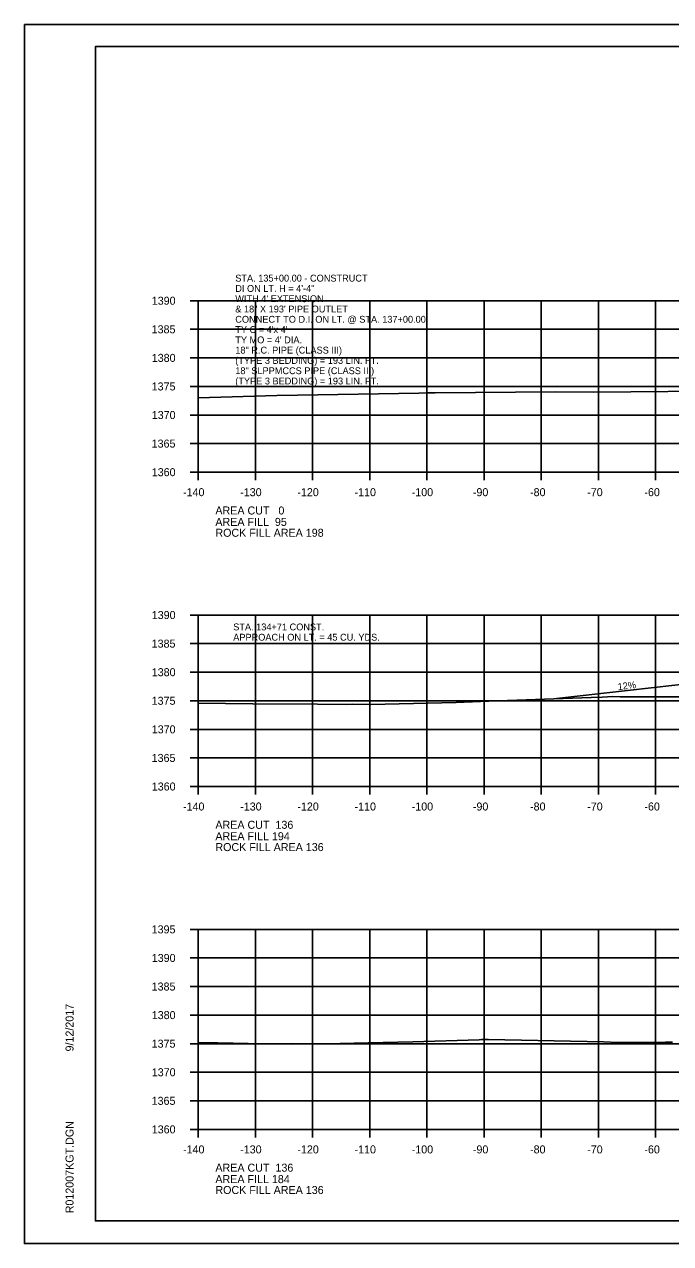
# Model space of a CAD drawing. Extents: x 1374311 to 1383814, y 384102 to 406278.
# Drawn here: x 1381458.2 to 1381571.3, y 387951.3 to 388164.7 of the extents above; entities that cross this region are included whole.
import ezdxf

# ---------------------------------------------------------------- set-up
doc = ezdxf.new("R2010")
doc.units = 0
for name, color, linetype in [('R_Axis', 7, 'Continuous'), ('R_Axis Annot', 7, 'Continuous'), ('R_Border', 7, 'Continuous'), ('R_Border Notes', 7, 'Continuous'), ('R_Exist Surface', 7, 'Continuous'), ('R_Grid', 7, 'Continuous'), ('R_No Plot', 7, 'Continuous'), ('R_Water', 7, 'Continuous'), ('R_Water Annot', 7, 'Continuous')]:
    doc.layers.add(name, color=color, linetype=linetype)

msp = doc.modelspace()

# ---------------------------------------------------------------- linework, layer by layer
at = {"layer": 'R_Axis'}
for p, q in [((1381487.26, 388116.33), (1381488.66, 388116.33)), ((1381488.66, 388086.33), (1381488.66, 388116.33)), ((1381487.26, 388111.33), (1381488.66, 388111.33)), ((1381487.26, 388106.33), (1381488.66, 388106.33)), ((1381487.26, 388101.33), (1381488.66, 388101.33)), ((1381487.26, 388096.33), (1381488.66, 388096.33)), ((1381487.26, 388091.33), (1381488.66, 388091.33)), ((1381487.26, 388086.33), (1381488.66, 388086.33)), ((1381488.66, 388086.33), (1381768.66, 388086.33)), ((1381488.66, 388084.93), (1381488.66, 388086.33)), ((1381498.66, 388084.93), (1381498.66, 388086.33)), ((1381508.66, 388084.93), (1381508.66, 388086.33)), ((1381518.66, 388084.93), (1381518.66, 388086.33)), ((1381528.66, 388084.93), (1381528.66, 388086.33)), ((1381538.66, 388084.93), (1381538.66, 388086.33)), ((1381548.66, 388084.93), (1381548.66, 388086.33)), ((1381558.66, 388084.93), (1381558.66, 388086.33)), ((1381568.66, 388084.93), (1381568.66, 388086.33)), ((1381487.26, 388061.33), (1381488.66, 388061.33)), ((1381488.66, 388031.33), (1381488.66, 388061.33)), ((1381487.26, 388056.33), (1381488.66, 388056.33)), ((1381487.26, 388051.33), (1381488.66, 388051.33)), ((1381487.26, 388046.33), (1381488.66, 388046.33)), ((1381487.26, 388041.33), (1381488.66, 388041.33)), ((1381487.26, 388036.33), (1381488.66, 388036.33)), ((1381487.26, 388031.33), (1381488.66, 388031.33)), ((1381488.66, 388031.33), (1381768.66, 388031.33)), ((1381488.66, 388029.93), (1381488.66, 388031.33)), ((1381498.66, 388029.93), (1381498.66, 388031.33)), ((1381508.66, 388029.93), (1381508.66, 388031.33)), ((1381518.66, 388029.93), (1381518.66, 388031.33)), ((1381528.66, 388029.93), (1381528.66, 388031.33)), ((1381538.66, 388029.93), (1381538.66, 388031.33)), ((1381548.66, 388029.93), (1381548.66, 388031.33)), ((1381558.66, 388029.93), (1381558.66, 388031.33)), ((1381568.66, 388029.93), (1381568.66, 388031.33)), ((1381487.26, 388006.33), (1381488.66, 388006.33)), ((1381488.66, 387971.33), (1381488.66, 388006.33)), ((1381487.26, 388001.33), (1381488.66, 388001.33)), ((1381487.26, 387996.33), (1381488.66, 387996.33)), ((1381487.26, 387991.33), (1381488.66, 387991.33)), ((1381487.26, 387986.33), (1381488.66, 387986.33)), ((1381487.26, 387981.33), (1381488.66, 387981.33)), ((1381487.26, 387976.33), (1381488.66, 387976.33)), ((1381487.26, 387971.33), (1381488.66, 387971.33)), ((1381488.66, 387971.33), (1381768.66, 387971.33)), ((1381488.66, 387969.93), (1381488.66, 387971.33)), ((1381498.66, 387969.93), (1381498.66, 387971.33)), ((1381508.66, 387969.93), (1381508.66, 387971.33)), ((1381518.66, 387969.93), (1381518.66, 387971.33)), ((1381528.66, 387969.93), (1381528.66, 387971.33)), ((1381538.66, 387969.93), (1381538.66, 387971.33)), ((1381548.66, 387969.93), (1381548.66, 387971.33)), ((1381558.66, 387969.93), (1381558.66, 387971.33)), ((1381568.66, 387969.93), (1381568.66, 387971.33))]:
    msp.add_line(p, q, dxfattribs=at)
at = {"layer": 'R_Border'}
for p, q in [((1381470.66, 388160.79), (1381786.84, 388160.79)), ((1381470.66, 387955.33), (1381470.66, 388160.79)), ((1381470.66, 387955.33), (1381470.66, 387955.33)), ((1381786.84, 387955.33), (1381470.66, 387955.33))]:
    msp.add_line(p, q, dxfattribs=at)
at = {"layer": 'R_Exist Surface'}
for points in [[(1381488.66, 388099.35), (1381492.62, 388099.45), (1381502.38, 388099.73), (1381506.01, 388099.83), (1381527.22, 388100.18), (1381528.69, 388100.2), (1381530.08, 388100.2), (1381551.2, 388100.37), (1381557.88, 388100.35), (1381583.81, 388100.57)], [(1381488.66, 388045.9), (1381498.2, 388045.77), (1381509.5, 388045.74), (1381514.53, 388045.69), (1381515.73, 388045.72), (1381518.85, 388045.69), (1381533.75, 388046.02), (1381539.49, 388046.24), (1381557.41, 388046.93), (1381559.29, 388046.99), (1381561.16, 388047.05), (1381562.44, 388047.03), (1381576.4, 388047)], [(1381488.66, 387986.55), (1381492.06, 387986.45), (1381500.05, 387986.33), (1381504.91, 387986.26), (1381513.46, 387986.36), (1381518.41, 387986.49), (1381526.22, 387986.63), (1381537.8, 387987.01), (1381538.21, 387987.04), (1381538.53, 387987.04), (1381539.42, 387987.05), (1381559.56, 387986.63), (1381562.05, 387986.55), (1381570.41, 387986.58), (1381571.63, 387986.57)]]:
    msp.add_lwpolyline(points, dxfattribs=at)
at = {"layer": 'R_Grid'}
for p, q in [((1381488.66, 388116.33), (1381768.66, 388116.33)), ((1381488.66, 388086.33), (1381488.66, 388116.33)), ((1381498.66, 388086.33), (1381498.66, 388116.33)), ((1381508.66, 388086.33), (1381508.66, 388116.33)), ((1381518.66, 388086.33), (1381518.66, 388116.33)), ((1381528.66, 388086.33), (1381528.66, 388116.33)), ((1381538.66, 388086.33), (1381538.66, 388116.33)), ((1381548.66, 388086.33), (1381548.66, 388116.33)), ((1381558.66, 388086.33), (1381558.66, 388116.33)), ((1381568.66, 388086.33), (1381568.66, 388116.33)), ((1381488.66, 388111.33), (1381768.66, 388111.33)), ((1381488.66, 388106.33), (1381768.66, 388106.33)), ((1381488.66, 388101.33), (1381768.66, 388101.33)), ((1381488.66, 388096.33), (1381768.66, 388096.33)), ((1381488.66, 388091.33), (1381768.66, 388091.33)), ((1381488.66, 388086.33), (1381768.66, 388086.33)), ((1381488.66, 388061.33), (1381768.66, 388061.33)), ((1381488.66, 388031.33), (1381488.66, 388061.33)), ((1381498.66, 388031.33), (1381498.66, 388061.33)), ((1381508.66, 388031.33), (1381508.66, 388061.33)), ((1381518.66, 388031.33), (1381518.66, 388061.33)), ((1381528.66, 388031.33), (1381528.66, 388061.33)), ((1381538.66, 388031.33), (1381538.66, 388061.33)), ((1381548.66, 388031.33), (1381548.66, 388061.33)), ((1381558.66, 388031.33), (1381558.66, 388061.33)), ((1381568.66, 388031.33), (1381568.66, 388061.33)), ((1381488.66, 388056.33), (1381768.66, 388056.33)), ((1381488.66, 388051.33), (1381768.66, 388051.33)), ((1381488.66, 388046.33), (1381768.66, 388046.33)), ((1381488.66, 388041.33), (1381768.66, 388041.33)), ((1381488.66, 388036.33), (1381768.66, 388036.33)), ((1381488.66, 388031.33), (1381768.66, 388031.33)), ((1381488.66, 388006.33), (1381768.66, 388006.33)), ((1381488.66, 387971.33), (1381488.66, 388006.33)), ((1381498.66, 387971.33), (1381498.66, 388006.33)), ((1381508.66, 387971.33), (1381508.66, 388006.33)), ((1381518.66, 387971.33), (1381518.66, 388006.33)), ((1381528.66, 387971.33), (1381528.66, 388006.33)), ((1381538.66, 387971.33), (1381538.66, 388006.33)), ((1381548.66, 387971.33), (1381548.66, 388006.33)), ((1381558.66, 387971.33), (1381558.66, 388006.33)), ((1381568.66, 387971.33), (1381568.66, 388006.33)), ((1381488.66, 388001.33), (1381768.66, 388001.33)), ((1381488.66, 387996.33), (1381768.66, 387996.33)), ((1381488.66, 387991.33), (1381768.66, 387991.33)), ((1381488.66, 387986.33), (1381768.66, 387986.33)), ((1381488.66, 387981.33), (1381768.66, 387981.33)), ((1381488.66, 387976.33), (1381768.66, 387976.33)), ((1381488.66, 387971.33), (1381768.66, 387971.33))]:
    msp.add_line(p, q, dxfattribs=at)
at = {"layer": 'R_No Plot'}
for p, q in [((1381458.26, 388164.68), (1381791.59, 388164.68)), ((1381458.26, 387951.35), (1381791.59, 387951.35))]:
    msp.add_line(p, q, dxfattribs=at)
for points in [[(1381458.25, 388164.68), (1381791.59, 388164.68), (1381791.59, 387951.35), (1381458.25, 387951.35)], [(1381704.58, 388160.79), (1381704.58, 388150.91), (1381740.31, 388150.91), (1381740.31, 388147.99), (1381763.51, 388147.99), (1381763.51, 388124.77), (1381786.84, 388124.77), (1381786.84, 387955.33), (1381470.66, 387955.33), (1381470.66, 388160.79)]]:
    msp.add_lwpolyline(points, close=True, dxfattribs=at)
at = {"layer": 'R_Water'}
msp.add_line((1381580.66, 388050.03), (1381551.3, 388046.7), dxfattribs=at)

# ---------------------------------------------------------------- texts
at = {"layer": 'R_Axis Annot'}
for s, p in [('1390', (1381480.53, 388115.63)), ('1385', (1381480.51, 388110.63)), ('1380', (1381480.53, 388105.63)), ('1375', (1381480.51, 388100.63)), ('1370', (1381480.53, 388095.63)), ('1365', (1381480.51, 388090.63)), ('1360', (1381480.53, 388085.63)), ('-140', (1381486, 388082.13)), ('-130', (1381496, 388082.13)), ('-120', (1381506, 388082.13)), ('-110', (1381516, 388082.13)), ('-100', (1381526, 388082.13)), ('-90', (1381536.7, 388082.13)), ('-80', (1381546.7, 388082.13)), ('-70', (1381556.7, 388082.13)), ('-60', (1381566.7, 388082.13)), ('AREA CUT   0', (1381491.66, 388078.93)), ('AREA FILL  95', (1381491.66, 388076.93)), ('ROCK FILL AREA 198', (1381491.66, 388075.03)), ('1390', (1381480.53, 388060.63)), ('1385', (1381480.51, 388055.63)), ('1380', (1381480.53, 388050.63)), ('1375', (1381480.51, 388045.63)), ('1370', (1381480.53, 388040.63)), ('1365', (1381480.51, 388035.63)), ('1360', (1381480.53, 388030.63)), ('-140', (1381486, 388027.13)), ('-130', (1381496, 388027.13)), ('-120', (1381506, 388027.13)), ('-110', (1381516, 388027.13)), ('-100', (1381526, 388027.13)), ('-90', (1381536.7, 388027.13)), ('-80', (1381546.7, 388027.13)), ('-70', (1381556.7, 388027.13)), ('-60', (1381566.7, 388027.13)), ('AREA CUT  136', (1381491.66, 388023.93)), ('AREA FILL 194', (1381491.66, 388021.93)), ('ROCK FILL AREA 136', (1381491.66, 388020.03)), ('1395', (1381480.51, 388005.63)), ('1390', (1381480.53, 388000.63)), ('1385', (1381480.51, 387995.63)), ('1380', (1381480.53, 387990.63)), ('1375', (1381480.51, 387985.63)), ('1370', (1381480.53, 387980.63)), ('1365', (1381480.51, 387975.63)), ('1360', (1381480.53, 387970.63)), ('-140', (1381486, 387967.13)), ('-130', (1381496, 387967.13)), ('-120', (1381506, 387967.13)), ('-110', (1381516, 387967.13)), ('-100', (1381526, 387967.13)), ('-90', (1381536.7, 387967.13)), ('-80', (1381546.7, 387967.13)), ('-70', (1381556.7, 387967.13)), ('-60', (1381566.7, 387967.13)), ('AREA CUT  136', (1381491.66, 387963.93)), ('AREA FILL 184', (1381491.66, 387961.93)), ('ROCK FILL AREA 136', (1381491.66, 387960.03))]:
    msp.add_text(s, height=1.4, dxfattribs=at).set_placement(p)
at = {"layer": 'R_Border'}
for s, p in [('9/12/2017', (1381466.85, 387984.97)), ('R012007KGT.DGN', (1381466.85, 387956.65))]:
    msp.add_text(s, height=1.4, rotation=90, dxfattribs=at).set_placement(p)
at = {"layer": 'R_Border Notes'}
for s, p in [('STA. 134+71 CONST.', (1381494.78, 388058.65)), ('APPROACH ON LT. = 45 CU. YDS.', (1381494.78, 388056.85))]:
    msp.add_text(s, height=1.2, dxfattribs=at).set_placement(p)
at = {"layer": 'R_Water'}
msp.add_text('12%', height=1.2, rotation=6.482, dxfattribs=at).set_placement((1381562.1, 388048.19))
at = {"layer": 'R_Water Annot'}
for s, p in [('STA. 135+00.00 - CONSTRUCT', (1381495.14, 388119.68)), ('DI ON LT. H = 4\'-4"', (1381495.14, 388117.88)), ("WITH 4' EXTENSION ", (1381495.14, 388116.08)), ('& 18" X 193\' PIPE OUTLET', (1381495.14, 388114.28)), ('CONNECT TO D.I. ON LT. @ STA. 137+00.00', (1381495.14, 388112.48)), ("TY C = 4'x 4'", (1381495.14, 388110.68)), ("TY MO = 4' DIA.", (1381495.14, 388108.88)), ('18" R.C. PIPE (CLASS III)', (1381495.14, 388107.08)), ('(TYPE 3 BEDDING) = 193 LIN. FT.', (1381495.14, 388105.28)), ('18" SLPPMCCS PIPE (CLASS III)', (1381495.14, 388103.48)), ('(TYPE 3 BEDDING) = 193 LIN. FT.', (1381495.14, 388101.68))]:
    msp.add_text(s, height=1.2, dxfattribs=at).set_placement(p)

doc.saveas('drawing.dxf')
